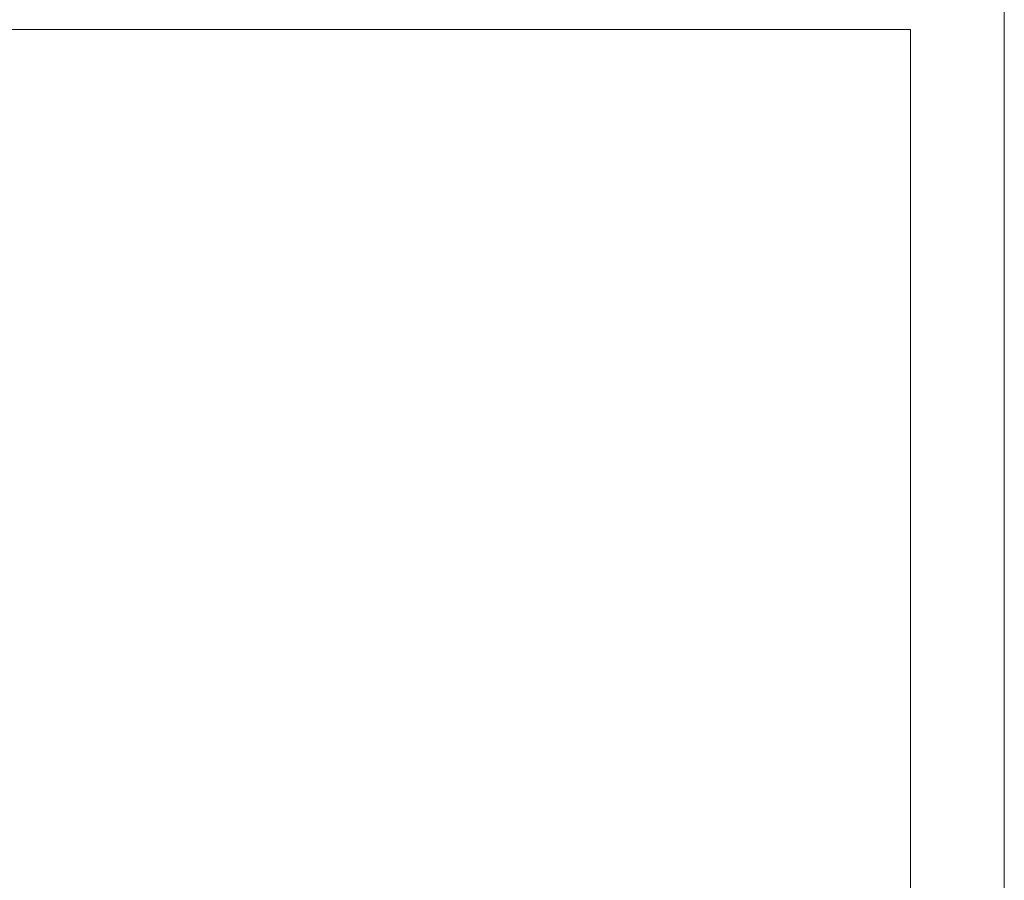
# Model space of a CAD drawing. Header units: millimetres. Extents: x -261 to 187, y -214 to 106.
# Tile 936 of 1056: x -219.583 to -218.695, y 22.086 to 22.863. Entities that reach past the tile are written whole.
import ezdxf

# ---------------------------------------------------------------- set-up
doc = ezdxf.new("R2010")
doc.units = ezdxf.units.MM
doc.header["$LTSCALE"] = 0.005
doc.header["$MEASUREMENT"] = 0
doc.layers.add('IFC-Laje-Contorno', color=9, linetype='Continuous', lineweight=5)

msp = doc.modelspace()

# ---------------------------------------------------------------- linework, layer by layer
at = {"layer": 'IFC-Laje-Contorno', "lineweight": 5}
for p, q in [((-218.69452, 21.55934), (-218.69452, 23.37278)), ((-220.24236, 22.85383), (-219.53069, 22.85383)), ((-219.53069, 22.85383), (-219.22981, 22.85383)), ((-219.22981, 22.85383), (-218.77926, 22.85383)), ((-218.77926, 22.2616), (-218.77926, 22.85383)), ((-218.77926, 21.56742), (-218.77926, 22.2616))]:
    msp.add_line(p, q, dxfattribs=at)

doc.saveas('drawing.dxf')
